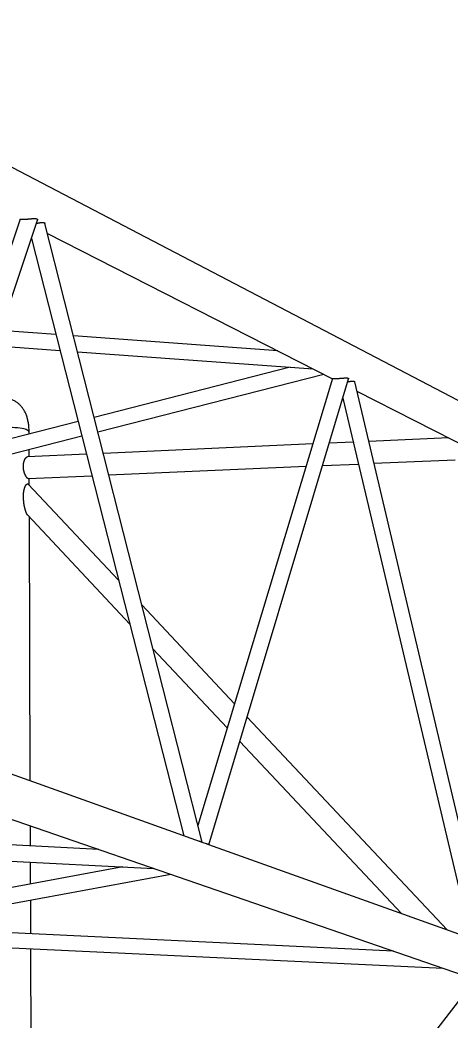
# Model space of a CAD drawing. Extents: x 99862 to 104211, y 98939 to 111076.
# Drawn here: x 103036.8 to 103081.1, y 100593.6 to 100696.6 of the extents above; entities that cross this region are included whole.
import ezdxf

# ---------------------------------------------------------------- set-up
doc = ezdxf.new("R2010")
doc.units = 0
for name, color, linetype in [('Level 11', 7, 'Continuous'), ('Level 14', 7, 'Continuous'), ('Level 3', 7, 'Continuous'), ('Level 4', 7, 'Continuous'), ('Level 5', 7, 'Continuous'), ('Level 8', 7, 'Continuous')]:
    doc.layers.add(name, color=color, linetype=linetype)

msp = doc.modelspace()

# ---------------------------------------------------------------- linework, layer by layer
at = {"layer": 'Level 11'}
for p, q in [((103080.97, 100653.59), (103072.71, 100653.22)), ((103066.95, 100652.97), (103045.37, 100652)), ((103071.1, 100653.15), (103068.64, 100653.04)), ((103043.63, 100651.92), (103037.55, 100651.65)), ((103073.24, 100650.99), (103081.6, 100651.35)), ((103045.94, 100649.78), (103066.26, 100650.68)), ((103067.95, 100650.75), (103071.63, 100650.91)), ((103037.64, 100649.41), (103044.19, 100649.7)), ((103046.94, 100638.96), (103037.64, 100648.85)), ((103037.58, 100645.63), (103048.09, 100634.44)), ((103058.89, 100626.25), (103049.34, 100636.41)), ((103050.48, 100631.9), (103058.14, 100623.75)), ((103080.78, 100602.98), (103060.19, 100624.87)), ((103059.44, 100622.37), (103076.08, 100604.65)), ((103082.16, 100595.93), (103037.93, 100538.68))]:
    msp.add_line(p, q, dxfattribs=at)
for points in [[(103037.13, 100650.66), (103037.13, 100650.78), (103037.14, 100650.9), (103037.17, 100651.01), (103037.19, 100651.12), (103037.22, 100651.22), (103037.26, 100651.31), (103037.29, 100651.4), (103037.34, 100651.47), (103037.38, 100651.53), (103037.43, 100651.59), (103037.47, 100651.63), (103037.52, 100651.64), (103037.53, 100651.65), (103037.54, 100651.65), (103037.55, 100651.65)], [(103037.64, 100649.41), (103037.63, 100649.41), (103037.63, 100649.41), (103037.62, 100649.41), (103037.59, 100649.42), (103037.55, 100649.45), (103037.51, 100649.49), (103037.47, 100649.54), (103037.43, 100649.6), (103037.38, 100649.68), (103037.34, 100649.76), (103037.3, 100649.86), (103037.26, 100649.96), (103037.22, 100650.07), (103037.19, 100650.19), (103037.16, 100650.32), (103037.14, 100650.43), (103037.13, 100650.54), (103037.13, 100650.66)], [(103037.14, 100647.54), (103037.14, 100647.73), (103037.15, 100647.92), (103037.18, 100648.09), (103037.2, 100648.23), (103037.24, 100648.37), (103037.28, 100648.49), (103037.31, 100648.58), (103037.35, 100648.67), (103037.4, 100648.73), (103037.44, 100648.8), (103037.49, 100648.84), (103037.53, 100648.86), (103037.56, 100648.88), (103037.6, 100648.88), (103037.63, 100648.86), (103037.63, 100648.85), (103037.63, 100648.85), (103037.64, 100648.84)], [(103037.58, 100645.63), (103037.56, 100645.64), (103037.55, 100645.67), (103037.53, 100645.69), (103037.5, 100645.74), (103037.47, 100645.81), (103037.44, 100645.88), (103037.4, 100646), (103037.35, 100646.14), (103037.31, 100646.28), (103037.25, 100646.51), (103037.2, 100646.77), (103037.17, 100647.02), (103037.16, 100647.2), (103037.14, 100647.37), (103037.14, 100647.54)]]:
    msp.add_open_spline(points, degree=4, dxfattribs=at)
at = {"layer": 'Level 14'}
for points, degree in [([(103037.73, 100654.15), (103037.71, 100658.02), (103033.85, 100657.84)], 2), ([(103037.73, 100654.15), (103037.72, 100654.79), (103032.98, 100654.57), (103032.98, 100654.57), (103032.05, 100654.53), (103031.37, 100654.43)], 4)]:
    msp.add_open_spline(points, degree=degree, dxfattribs=at)
at = {"layer": 'Level 3'}
for p, q in [((103037.73, 100653.98), (103037.73, 100654.15)), ((103037.73, 100651.66), (103037.73, 100652.42)), ((103037.74, 100648.73), (103037.74, 100649.42)), ((103037.85, 100618.3), (103037.75, 100645.44)), ((103037.87, 100611.62), (103037.86, 100613.68)), ((103037.88, 100607.69), (103037.87, 100609.95)), ((103037.9, 100602.59), (103037.89, 100606.05)), ((103038.11, 100538.93), (103037.91, 100601.04))]:
    msp.add_line(p, q, dxfattribs=at)
at = {"layer": 'Level 4'}
for p, q in [((103085.14, 100655.76), (102772.41, 100818.89)), ((102770.21, 100705.93), (103083.89, 100597.82)), ((103036.79, 100676.09), (103019.97, 100626.1)), ((103021.25, 100624.22), (103038.59, 100676.01)), ((103055.54, 100612.01), (103039.36, 100675.66)), ((103037.96, 100674.12), (103053.66, 100612.66)), ((103039.62, 100674.62), (103068.98, 100659.69)), ((103068.98, 100659.71), (103055.11, 100613.7)), ((103056.25, 100611.73), (103070.63, 100659.66)), ((103084.94, 100601.5), (103071.26, 100659.36)), ((103071.49, 100658.42), (103083.37, 100652.37)), ((103070.03, 100657.67), (103083.22, 100602.1)), ((103055.39, 100612.04), (102978.69, 100639.41)), ((103056.11, 100611.78), (103055.54, 100611.98)), ((103084.8, 100601.54), (103056.24, 100611.73))]:
    msp.add_line(p, q, dxfattribs=at)
for points in [[(103036.79, 100676.08), (103036.79, 100676.09), (103036.79, 100676.09), (103036.79, 100676.09), (103036.8, 100676.09), (103036.82, 100676.09), (103036.88, 100676.09), (103036.91, 100676.09), (103036.95, 100676.09), (103036.99, 100676.09), (103037.03, 100676.09), (103037.08, 100676.09), (103037.14, 100676.09), (103037.18, 100676.09), (103037.23, 100676.09), (103037.28, 100676.1), (103037.33, 100676.1), (103037.38, 100676.1), (103037.43, 100676.11), (103037.49, 100676.11), (103037.54, 100676.11), (103037.59, 100676.12), (103037.67, 100676.12), (103037.75, 100676.13), (103037.82, 100676.14), (103037.95, 100676.15), (103038.06, 100676.16), (103038.15, 100676.16), (103038.3, 100676.17), (103038.41, 100676.16), (103038.49, 100676.14), (103038.54, 100676.12), (103038.58, 100676.1), (103038.59, 100676.06), (103038.6, 100676.05), (103038.6, 100676.03), (103038.59, 100676.01)], [(103038.48, 100675.69), (103038.56, 100675.7), (103038.63, 100675.71), (103038.7, 100675.72), (103038.78, 100675.73), (103038.85, 100675.75), (103038.92, 100675.75), (103038.99, 100675.76), (103039.05, 100675.77), (103039.11, 100675.77), (103039.19, 100675.77), (103039.25, 100675.76), (103039.29, 100675.74), (103039.33, 100675.72), (103039.35, 100675.68), (103039.36, 100675.65)], [(103068.98, 100659.71), (103068.98, 100659.71), (103068.98, 100659.71), (103068.99, 100659.71), (103069, 100659.71), (103069.02, 100659.71), (103069.08, 100659.71), (103069.11, 100659.71), (103069.15, 100659.7), (103069.19, 100659.7), (103069.23, 100659.7), (103069.27, 100659.7), (103069.32, 100659.7), (103069.36, 100659.7), (103069.41, 100659.7), (103069.45, 100659.71), (103069.5, 100659.71), (103069.55, 100659.71), (103069.6, 100659.71), (103069.65, 100659.72), (103069.69, 100659.72), (103069.74, 100659.73), (103069.82, 100659.73), (103069.89, 100659.74), (103069.95, 100659.74), (103070.07, 100659.75), (103070.16, 100659.76), (103070.25, 100659.77), (103070.38, 100659.78), (103070.48, 100659.77), (103070.54, 100659.75), (103070.59, 100659.74), (103070.62, 100659.72), (103070.63, 100659.69), (103070.63, 100659.68), (103070.63, 100659.67), (103070.62, 100659.66)], [(103070.54, 100659.37), (103070.59, 100659.38), (103070.64, 100659.39), (103070.69, 100659.4), (103070.76, 100659.41), (103070.83, 100659.42), (103070.89, 100659.43), (103070.95, 100659.44), (103071.01, 100659.44), (103071.06, 100659.44), (103071.13, 100659.44), (103071.18, 100659.44), (103071.21, 100659.42), (103071.24, 100659.4), (103071.26, 100659.38), (103071.27, 100659.35)], [(103055.55, 100611.98), (103055.54, 100611.98), (103055.53, 100611.98), (103055.51, 100611.99), (103055.5, 100611.99), (103055.5, 100612), (103055.49, 100612), (103055.44, 100612.02), (103055.36, 100612.05), (103055.25, 100612.09)], [(103056.25, 100611.73), (103056.25, 100611.73), (103056.24, 100611.73), (103056.24, 100611.73), (103056.24, 100611.73), (103056.22, 100611.74), (103056.18, 100611.75), (103056.14, 100611.76), (103056.09, 100611.78), (103056.02, 100611.81), (103056, 100611.82), (103055.97, 100611.83), (103055.95, 100611.84)]]:
    msp.add_open_spline(points, degree=4, dxfattribs=at)
at = {"layer": 'Level 5'}
for p, q in [((103044.9, 100611.26), (102986.15, 100614.29)), ((102981.33, 100612.83), (103050.57, 100609.3)), ((103047.38, 100609.46), (103016.89, 100603.77)), ((103017.03, 100602.21), (103052.31, 100608.7)), ((103075.25, 100600.8), (103022.98, 100603.3)), ((103017.72, 100601.99), (103080.39, 100599.03))]:
    msp.add_line(p, q, dxfattribs=at)
at = {"layer": 'Level 8'}
for p, q in [((103040.48, 100664.23), (103034.79, 100664.65)), ((103063.33, 100662.57), (103042.3, 100664.1)), ((103034.26, 100663.07), (103040.9, 100662.59)), ((103042.71, 100662.46), (103066.99, 100660.71)), ((103064.61, 100660.88), (103044.43, 100655.7)), ((103044.81, 100654.22), (103068.1, 100660.14)), ((103042.77, 100655.28), (103032.77, 100652.71)), ((103032.94, 100651.21), (103043.15, 100653.8))]:
    msp.add_line(p, q, dxfattribs=at)

doc.saveas('drawing.dxf')
